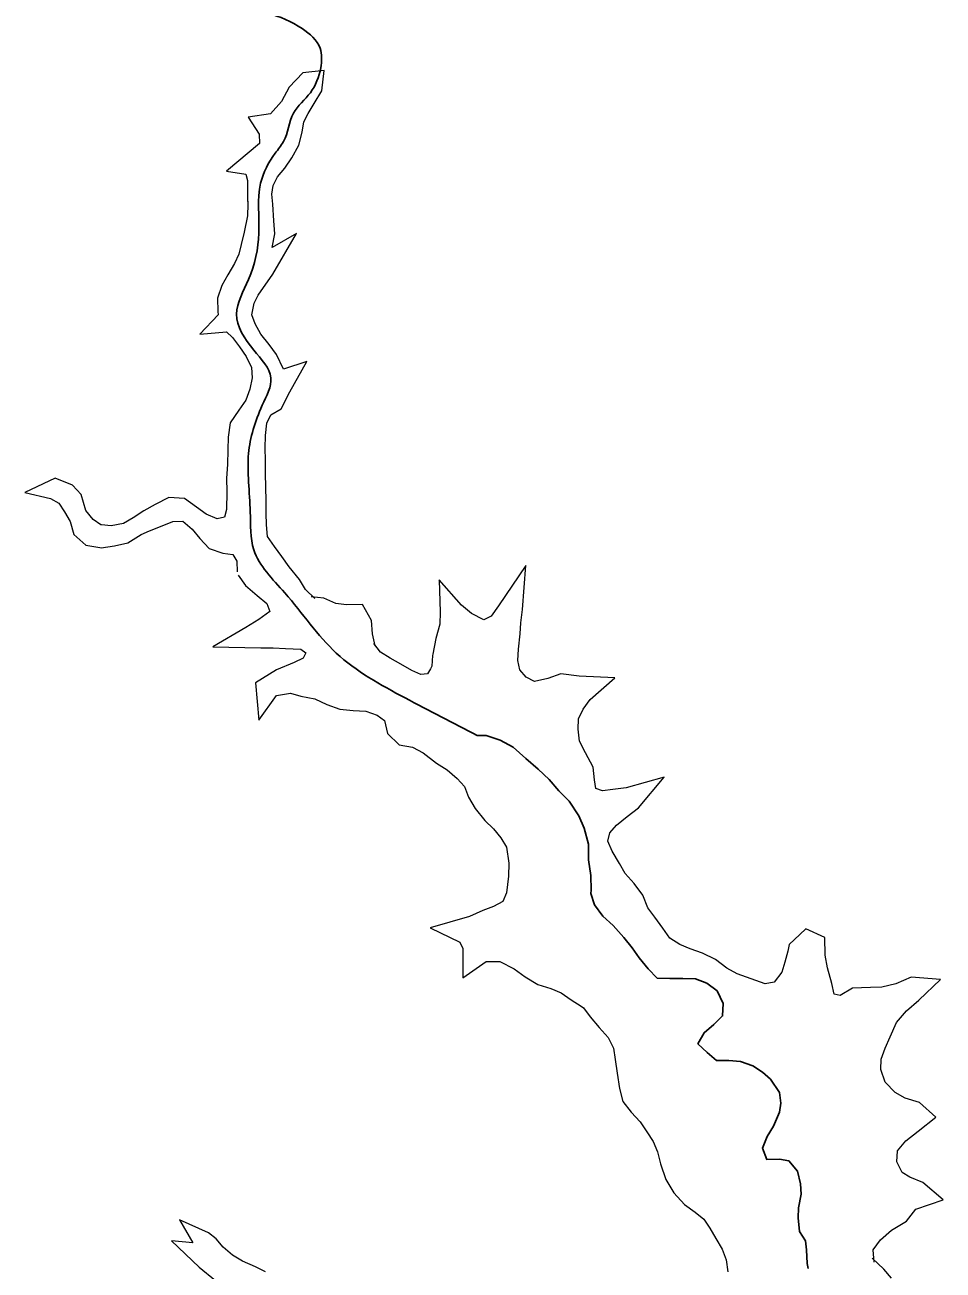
# Model space of a CAD drawing. Extents: x 553962 to 842807, y 8883888 to 9032388.
# Drawn here: x 647559 to 648347, y 8980916 to 8981986 of the extents above; entities that cross this region are included whole.
import ezdxf

# ---------------------------------------------------------------- set-up
doc = ezdxf.new("R2010")
doc.units = 0
doc.header["$LTSCALE"] = 160
doc.layers.add('21', color=7, linetype='Continuous', lineweight=25)
doc.layers.add('8', color=7, linetype='Continuous', lineweight=13)

msp = doc.modelspace()

# ---------------------------------------------------------------- linework, layer by layer
at = {"layer": '21'}
msp.add_lwpolyline([(647947.2, 8981375.2), (647950.3, 8981375.2), (647954.8, 8981375.3), (647966.8, 8981371.2), (647977.9, 8981365.1), (647988.8, 8981355.5), (647999.4, 8981346.2), (648008.8, 8981337.5), (648017.3, 8981327.6), (648026.2, 8981318.7), (648034.3, 8981306.3), (648039, 8981295.5), (648042.7, 8981281.9), (648042.8, 8981268.5), (648044.6, 8981255), (648045.1, 8981242.4), (648044.8, 8981239.5), (648047.8, 8981229.7), (648055, 8981220.2), (648063.9, 8981212.1), (648073.2, 8981201.7), (648080.2, 8981192.9), (648086.2, 8981184.3), (648094, 8981174.8), (648101.8, 8981166.7), (648112.6, 8981166.4), (648123.6, 8981166.5), (648134.6, 8981166.3), (648144.3, 8981162.4), (648153.3, 8981155.8), (648158.5, 8981145.2), (648157.9, 8981134.4), (648150.4, 8981127.1), (648142, 8981119.9), (648136.7, 8981110.4), (648144.6, 8981102.9), (648152.8, 8981096.2), (648163.3, 8981096), (648173.2, 8981095.2), (648184, 8981091.5), (648192.3, 8981086.2), (648199, 8981080), (648206.8, 8981068.6), (648207.9, 8981059.6), (648206.7, 8981051.7), (648201.5, 8981039.7), (648196.2, 8981030.7), (648192.3, 8981020.9), (648195.8, 8981011.1), (648206.7, 8981011.4), (648214.8, 8981009.9), (648222.3, 8981001), (648224.9, 8980990.2), (648225.5, 8980981.2), (648223, 8980969.6), (648222.8, 8980961.1), (648224, 8980949.3), (648229, 8980941.1), (648229.9, 8980933.5), (648230.6, 8980921.8), (648231.3, 8980917.5)], dxfattribs=at)
msp.add_spline([(647670, 8982024.7), (647690.8, 8982018.7), (647722.2, 8982006.6), (647767.4, 8981995.6), (647796.7, 8981982.3), (647812.1, 8981965.5), (647812.7, 8981948.6), (647803.8, 8981927.3), (647789.3, 8981909.6), (647780.7, 8981885.3), (647773.6, 8981875.3), (647761.1, 8981849.6), (647759.6, 8981806.7), (647750.7, 8981766.8), (647740.4, 8981737.2), (647755.2, 8981706.2), (647769.9, 8981682.5), (647762.5, 8981658.8), (647750.7, 8981617.5), (647752.2, 8981567.2), (647755.2, 8981534.7), (647781.8, 8981497.7), (647826.1, 8981446), (647885.2, 8981407.5), (647947.2, 8981375.2)], degree=3, dxfattribs=at)
at = {"layer": '8'}
for points in [[(647771.4, 8981834.4), (647770.8, 8981840), (647771.8, 8981847.5), (647775.5, 8981855.1), (647781.9, 8981862.5), (647787.8, 8981871.4), (647794, 8981882.2), (647796.9, 8981893.4), (647798.2, 8981902.2), (647801.8, 8981909.5), (647807.2, 8981917.9), (647813.6, 8981928.8), (647815.8, 8981946.3), (647797.2, 8981944.3), (647785.6, 8981932), (647779, 8981919.8), (647769.7, 8981909.1), (647750.4, 8981906.4), (647759.8, 8981891.8), (647760, 8981883.6), (647731.7, 8981860), (647748.5, 8981857.3), (647749.7, 8981851.9), (647749.8, 8981842), (647749.9, 8981833.8)], [(647750, 8981834), (647750, 8981831.5), (647749.9, 8981821.5), (647747, 8981807.4), (647744.4, 8981797), (647742.4, 8981788.5), (647738.5, 8981780.6), (647733, 8981770.8), (647727.8, 8981761.8), (647724, 8981750.8), (647724.2, 8981739.5), (647724.5, 8981736.6), (647708.9, 8981719.8), (647731.8, 8981722), (647736.8, 8981717), (647743, 8981708.9), (647748.7, 8981700.6), (647753.3, 8981691.2), (647753.8, 8981682.4), (647751.8, 8981672.6), (647748.5, 8981663.3), (647742.3, 8981654.5), (647734.9, 8981643.7), (647733.2, 8981631.5), (647732.9, 8981620.5), (647732.5, 8981607.9), (647731.9, 8981596.1), (647732.1, 8981584.6), (647731.9, 8981569.2), (647730, 8981562.6), (647723.8, 8981561.2), (647714.3, 8981565.3), (647705.9, 8981571.2), (647695.6, 8981578.8), (647682.3, 8981579.6), (647670.5, 8981573.7), (647660.8, 8981568.3), (647651.6, 8981562.1), (647643.3, 8981557.3), (647632.7, 8981555.2), (647624.4, 8981556.1)], [(647807.6, 8981492.9), (647799.6, 8981500.5), (647794.6, 8981509.2), (647785.7, 8981520), (647779.2, 8981528.9), (647773, 8981537.5), (647767, 8981546.1), (647766, 8981556.1), (647765.8, 8981566.1), (647765.7, 8981576.9), (647765.5, 8981588.4), (647765.3, 8981600.2), (647765.2, 8981611.8), (647765, 8981622.1), (647765.2, 8981632.8), (647766.3, 8981643.6), (647769.8, 8981650.6), (647778.6, 8981655.9), (647786.2, 8981670.5), (647800.9, 8981696.3), (647780.8, 8981689.8), (647774.7, 8981702.4), (647768.3, 8981711), (647761.2, 8981719.9), (647756.3, 8981728.9), (647753.4, 8981736.6), (647755.6, 8981746.6), (647759.1, 8981753.5), (647771.7, 8981771.3), (647791.8, 8981806.3), (647771.1, 8981794.2), (647773.3, 8981806), (647772.4, 8981817.3), (647771.7, 8981831.6), (647771.4, 8981834.3)], [(647624.4, 8981556.1), (647623.8, 8981556.1), (647617.2, 8981560.7), (647611, 8981568.6), (647607, 8981582.2), (647599.6, 8981590.2), (647584.7, 8981596.2), (647558.6, 8981583.8), (647580.7, 8981578.8), (647587.8, 8981574.7), (647592.6, 8981567.2), (647597.4, 8981558.9), (647600.5, 8981547.8), (647610.9, 8981538.7), (647622.9, 8981536.6)], [(647622.9, 8981536.6), (647624.2, 8981536.4), (647635.6, 8981538), (647646.9, 8981540.7), (647658.5, 8981547.8), (647665.7, 8981551.1), (647676.4, 8981555.4), (647685.8, 8981559.1), (647694.3, 8981559.4), (647702.3, 8981552.4), (647709, 8981544.4), (647716.9, 8981535.8), (647728.7, 8981531.9), (647737.3, 8981530.6), (647740.6, 8981525), (647740.9, 8981515.9)], [(648213.8, 8981190), (648211.4, 8981180.6), (648208.8, 8981171.9), (648202.2, 8981163.5), (648194.6, 8981161.9), (648170.5, 8981170.5), (648161.6, 8981175.4), (648151.9, 8981182.9), (648140.6, 8981188.2), (648130, 8981191.9), (648121.1, 8981195.7), (648112.7, 8981201.2), (648106.6, 8981209.9), (648099.8, 8981219.2), (648093.8, 8981227.3), (648089.3, 8981238.1), (648081.9, 8981248.1), (648074.3, 8981256.8), (648069.3, 8981265.2), (648063.1, 8981276), (648059.4, 8981284.5), (648060.9, 8981291.5), (648066.9, 8981298.3), (648075.9, 8981305.7), (648085.7, 8981313), (648107.8, 8981339.5), (648075.1, 8981330.2), (648063.5, 8981328.9), (648054.8, 8981327.7), (648049, 8981329.6), (648047.8, 8981337.1), (648046.8, 8981348), (648040.1, 8981360.3), (648034.9, 8981370.4), (648033.8, 8981380.7), (648034.1, 8981389.6), (648038.1, 8981397.9), (648044.1, 8981406.1), (648065.4, 8981424.8), (648034.8, 8981426.3), (648019, 8981428.1), (648007.7, 8981424.1), (647996.3, 8981421.6), (647989.2, 8981425.3), (647983.7, 8981431.5), (647981.9, 8981439.6), (647982.7, 8981449.4), (647984.1, 8981462.6), (647984.5, 8981472), (647986.1, 8981483.4), (647988.8, 8981521.2), (647965.3, 8981486.6), (647959.2, 8981477.6), (647952.7, 8981474.6), (647942.2, 8981480), (647933.6, 8981487.1), (647914.4, 8981508.9), (647915.3, 8981481.1), (647914.9, 8981470.8), (647911.7, 8981458.6), (647908.9, 8981445.1), (647908.8, 8981443.9)], [(647741.9, 8981512.9), (647748.1, 8981504), (647758, 8981495.5), (647766.4, 8981488.7), (647769, 8981481.8), (647759.5, 8981474.9), (647748.3, 8981467.9), (647720.1, 8981451.4), (647761.4, 8981450.6), (647771.8, 8981450.5), (647782.5, 8981450), (647795.5, 8981449.3), (647800, 8981446.3), (647797.6, 8981441.7), (647789.9, 8981437.8), (647774.7, 8981431.5), (647756.8, 8981420.4), (647759.6, 8981388.4), (647774.8, 8981409.7), (647786.7, 8981411.5), (647795.6, 8981409), (647807.6, 8981406.7), (647817.9, 8981401.8), (647829, 8981397.8), (647840.5, 8981396.7), (647851.4, 8981396.1), (647861.3, 8981392.6), (647867.4, 8981388), (647870.1, 8981376.8), (647880.1, 8981367.2), (647891.4, 8981365.1), (647900.6, 8981360.3), (647912.2, 8981351.6), (647921.2, 8981345.6), (647929.8, 8981338.3), (647936.2, 8981331.3), (647939.7, 8981322.4), (647945.5, 8981312.4), (647953.8, 8981302.2), (647961.1, 8981295.2), (647967.5, 8981287.4), (647972.4, 8981279.3), (647974.3, 8981265.6), (647974.1, 8981254.5), (647972.2, 8981240.2), (647969, 8981232.8), (647961.2, 8981228.5), (647951.9, 8981224.8), (647940.6, 8981219.9), (647906.8, 8981210.1), (647932.2, 8981197.7), (647934.9, 8981192.3), (647934.9, 8981167), (647954.9, 8981181.1), (647966.6, 8981181.1), (647979, 8981174.9), (647988.2, 8981168.1), (647999.2, 8981161.5), (648010.4, 8981158), (648019.3, 8981154.3), (648027.9, 8981148.2), (648036.4, 8981142.8), (648038.4, 8981141.2), (648044.1, 8981133.5), (648051.9, 8981124.4), (648059.5, 8981116), (648064.2, 8981106.7), (648065.7, 8981097), (648067.3, 8981085.1), (648069.3, 8981072.2), (648072.3, 8981061), (648079.4, 8981051.6), (648087.2, 8981043.4), (648092.9, 8981034.8), (648098.4, 8981026.5), (648101.9, 8981017.7), (648104.5, 8981007.4), (648109, 8980993.9), (648116, 8980982.5), (648125.3, 8980972.5), (648134.4, 8980965.8), (648141.7, 8980959.7), (648146.8, 8980952.2), (648152.2, 8980943.2), (648157.5, 8980934.1), (648161.1, 8980925), (648162.4, 8980914.5)], [(647859.4, 8981452.1), (647857.2, 8981462.5), (647856.3, 8981474), (647848.6, 8981487.6), (647834.8, 8981487.4), (647825.6, 8981488.5), (647815.3, 8981493.1), (647804.5, 8981494.4)], [(647906.9, 8981432.5), (647904.4, 8981428.1), (647898.7, 8981427.5), (647890.9, 8981431), (647881.6, 8981436.5), (647872.4, 8981441.7), (647864.1, 8981446.9), (647858.4, 8981454.3)], [(647908.8, 8981443.9), (647908.2, 8981434.7), (647907, 8981432.5)], [(648288.1, 8980923), (648287.1, 8980933.5), (648293.6, 8980942.2), (648303.1, 8980950.4), (648315.8, 8980958.2), (648324, 8980968.4), (648347.3, 8980976.5), (648329.9, 8980991.3), (648318.8, 8980995.8), (648312, 8980999.8), (648307.5, 8981009.1), (648308, 8981018.5), (648315.2, 8981027), (648325.8, 8981035.3), (648341.2, 8981047.4), (648326.9, 8981060), (648314.6, 8981063.7), (648306.1, 8981068.7), (648297.4, 8981077.5), (648293.8, 8981088.4), (648294.1, 8981097.3), (648297.5, 8981106.7), (648301.8, 8981116.5), (648307.2, 8981128.8), (648315.9, 8981138.9), (648326.4, 8981148), (648345, 8981165.7), (648319.9, 8981167.7), (648306.6, 8981161.9), (648294.8, 8981159.1), (648284.8, 8981158.7), (648269.4, 8981158.1), (648258.8, 8981151.9), (648253.7, 8981153.2), (648251.6, 8981162.3), (648247.9, 8981175.8), (648246.1, 8981186.5), (648245.6, 8981201.7), (648229.3, 8981209.1), (648224.3, 8981204.4)], [(648224.3, 8981204.3), (648215.2, 8981195.6), (648213.8, 8981190)], [(647765.3, 8980914.7), (647756.6, 8980919), (647745.4, 8980923.8), (647736.9, 8980928.9), (647728.9, 8980935.9), (647723, 8980943), (647716.3, 8980948), (647691.3, 8980959.2), (647702.9, 8980939.6), (647684.4, 8980941.2), (647708.3, 8980918.5), (647722.2, 8980907.2)], [(648302.9, 8980909.2), (648296.5, 8980916.8), (648286.4, 8980926.4)]]:
    msp.add_lwpolyline(points, dxfattribs=at)

doc.saveas('drawing.dxf')
